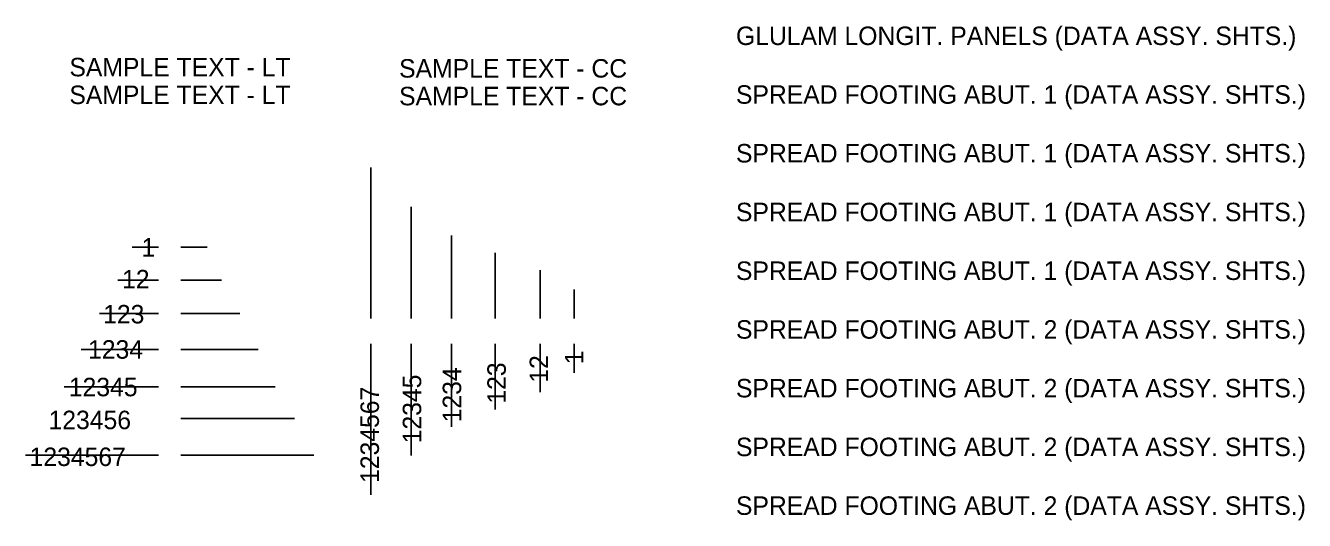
# Model space of a CAD drawing. Extents: x 179 to 454, y -271 to 54.
# Drawn here: x 211.48 to 219.78, y 3.69 to 6.9 of the extents above; entities that cross this region are included whole.
import ezdxf

# ---------------------------------------------------------------- set-up
doc = ezdxf.new("R2010")
doc.units = 0
doc.layers.add('Level 4', color=7, linetype='Continuous')
doc.layers.add('Level 41', color=7, linetype='Continuous')

msp = doc.modelspace()

# ---------------------------------------------------------------- linework, layer by layer
at = {"layer": 'Level 41'}
for p, q in [((213.7201, 5.9807), (213.7201, 5)), ((213.9812, 5.7265), (213.9812, 5)), ((214.2438, 5.54), (214.2438, 5)), ((212.1713, 5.4633), (212.3418, 5.4633)), ((212.6567, 5.4633), (212.4862, 5.4633)), ((214.5265, 5.4268), (214.5265, 5)), ((214.8203, 5.3148), (214.8203, 5)), ((212.0769, 5.2498), (212.3418, 5.2498)), ((212.7511, 5.2498), (212.4862, 5.2498)), ((215.0398, 5.1888), (215.0398, 5)), ((211.9579, 5.0328), (212.3418, 5.0328)), ((212.8701, 5.0328), (212.4862, 5.0328)), ((213.7201, 3.856), (213.7201, 4.8367)), ((213.9812, 4.1103), (213.9812, 4.8367)), ((214.2438, 4.2968), (214.2438, 4.8367)), ((214.5265, 4.4099), (214.5265, 4.8367)), ((214.8203, 4.5219), (214.8203, 4.8367)), ((215.0398, 4.6479), (215.0398, 4.8367)), ((211.839, 4.8003), (212.3418, 4.8003)), ((212.989, 4.8003), (212.4862, 4.8003)), ((211.7298, 4.5572), (212.3418, 4.5572)), ((213.0982, 4.5572), (212.4862, 4.5572)), ((213.2234, 4.351), (212.4862, 4.351)), ((211.4787, 4.1137), (212.3418, 4.1137)), ((213.3493, 4.1137), (212.4862, 4.1137))]:
    msp.add_line(p, q, dxfattribs=at)

# ---------------------------------------------------------------- texts
at = {"layer": 'Level 4'}
for s, p in [('1', (212.2313, 5.4031)), ('12', (212.1052, 5.1966)), ('123', (211.9822, 4.9691)), ('1234', (211.8842, 4.7401)), ('12345', (211.7594, 4.4959)), ('123456', (211.6277, 4.2822)), ('1234567', (211.5048, 4.0429))]:
    msp.add_text(s, height=0.12, dxfattribs=at).set_placement(p)
for s, p in [('12', (214.8709, 4.584)), ('1', (215.0997, 4.7035)), ('1234', (214.3065, 4.3267)), ('123', (214.5963, 4.4478)), ('12345', (214.0472, 4.1904)), ('1234567', (213.7727, 3.9331))]:
    msp.add_text(s, height=0.12, rotation=90, dxfattribs=at).set_placement(p)
at = {"layer": 'Level 41'}
for s, p in [('GLULAM LONGIT. PANELS (DATA ASSY. SHTS.)', (216.0902, 6.777)), ('SAMPLE TEXT - LT', (211.7633, 6.5737)), ('SAMPLE TEXT - CC', (213.9035, 6.5655)), ('SAMPLE TEXT - LT', (211.7633, 6.3937)), ('SAMPLE TEXT - CC', (213.9035, 6.3855)), ('SPREAD FOOTING ABUT. 1 (DATA ASSY. SHTS.)', (216.0902, 6.3956)), ('SPREAD FOOTING ABUT. 1 (DATA ASSY. SHTS.)', (216.0902, 6.0142)), ('SPREAD FOOTING ABUT. 1 (DATA ASSY. SHTS.)', (216.0902, 5.6327)), ('SPREAD FOOTING ABUT. 1 (DATA ASSY. SHTS.)', (216.0902, 5.2513)), ('SPREAD FOOTING ABUT. 2 (DATA ASSY. SHTS.)', (216.0902, 4.8699)), ('SPREAD FOOTING ABUT. 2 (DATA ASSY. SHTS.)', (216.0902, 4.4885)), ('SPREAD FOOTING ABUT. 2 (DATA ASSY. SHTS.)', (216.0902, 4.1071)), ('SPREAD FOOTING ABUT. 2 (DATA ASSY. SHTS.)', (216.0902, 3.7257))]:
    msp.add_text(s, height=0.12, dxfattribs=at).set_placement(p)

doc.saveas('drawing.dxf')
